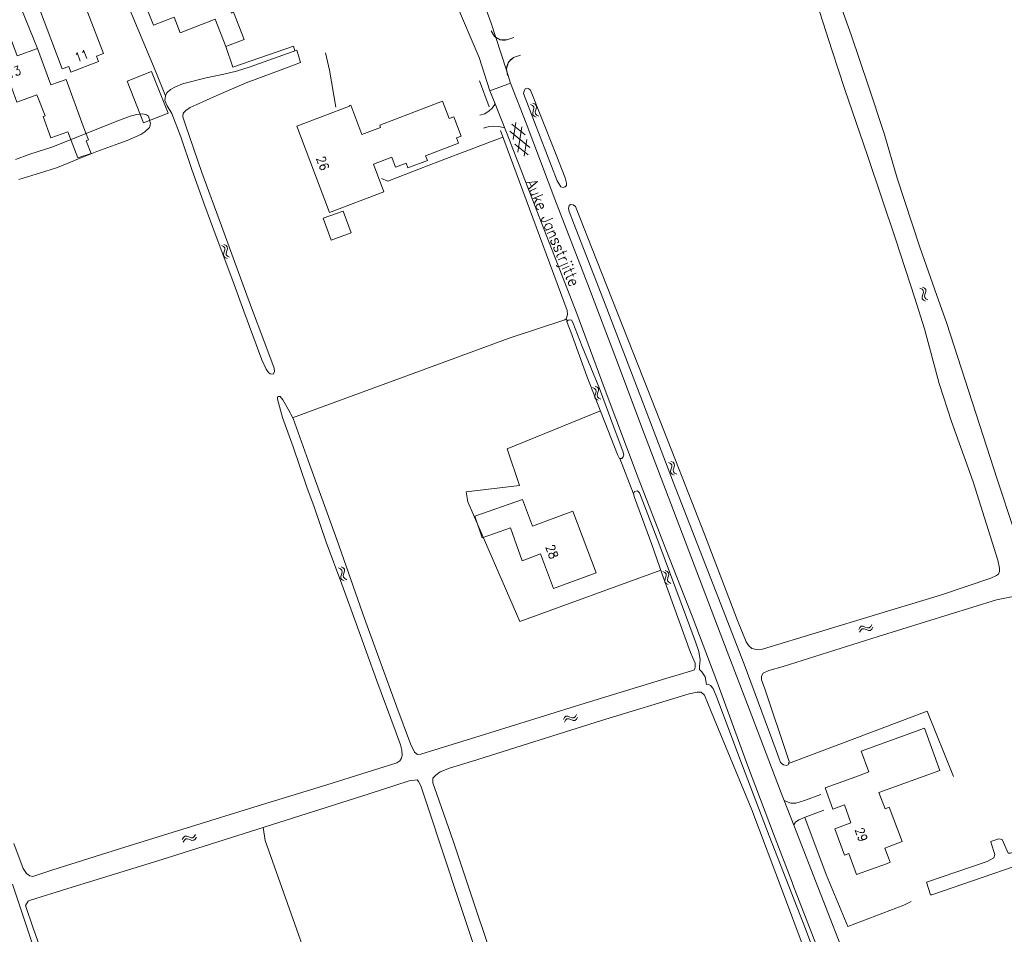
# Model space of a CAD drawing. Header units: metres. Extents: x 189705 to 199106, y 581686 to 588448.
# Tile 379 of 555: x 195763 to 195938, y 587308 to 587471. Entities that reach past the tile are written whole.
import ezdxf

# ---------------------------------------------------------------- set-up
doc = ezdxf.new("R2010")
doc.units = ezdxf.units.M
doc.layers.add('B-WA-OG-GBKN-G', color=7, linetype='Continuous', lineweight=18)
doc.styles.add('Style-STANDARD', font='STANDARD.shx')

msp = doc.modelspace()

# ---------------------------------------------------------------- linework, layer by layer
at = {"layer": 'B-WA-OG-GBKN-G'}
for p, q in [((195854.148, 587456.101), (195853.779, 587456.277)), ((195854.378, 587455.855), (195854.148, 587456.101)), ((195854.602, 587456.303), (195854.233, 587456.479)), ((195854.292, 587455.135), (195854.405, 587455.527)), ((195854.405, 587455.527), (195854.378, 587455.855)), ((195854.833, 587456.058), (195854.602, 587456.303)), ((195854.745, 587455.338), (195854.861, 587455.73)), ((195854.861, 587455.73), (195854.833, 587456.058)), ((195854.178, 587454.744), (195854.292, 587455.135)), ((195854.209, 587454.407), (195854.178, 587454.744)), ((195854.435, 587454.17), (195854.209, 587454.407)), ((195854.803, 587453.996), (195854.435, 587454.17)), ((195854.635, 587454.938), (195854.745, 587455.338)), ((195854.665, 587454.614), (195854.635, 587454.938)), ((195854.89, 587454.374), (195854.665, 587454.614)), ((195855.257, 587454.198), (195854.89, 587454.374)), ((195852.822, 587450.848), (195850.459, 587452.778)), ((195851.163, 587453.045), (195850.673, 587450.031)), ((195852.269, 587452.306), (195851.532, 587447.769)), ((195853.681, 587448.583), (195850.119, 587451.49)), ((195853.344, 587447.294), (195850.98, 587449.223)), ((195853.129, 587450.038), (195852.64, 587447.027)), ((195799.046, 587430.937), (195798.679, 587431.117)), ((195799.502, 587431.134), (195799.135, 587431.314)), ((195799.731, 587430.886), (195799.502, 587431.134)), ((195799.273, 587430.689), (195799.046, 587430.937)), ((195799.062, 587429.58), (195799.179, 587429.969)), ((195799.089, 587429.242), (195799.062, 587429.58)), ((195799.312, 587429.003), (195799.089, 587429.242)), ((195799.179, 587429.969), (195799.297, 587430.36)), ((195799.297, 587430.36), (195799.273, 587430.689)), ((195799.52, 587429.769), (195799.635, 587430.168)), ((195799.547, 587429.444), (195799.52, 587429.769)), ((195799.769, 587429.203), (195799.547, 587429.444)), ((195799.635, 587430.168), (195799.754, 587430.558)), ((195799.754, 587430.558), (195799.731, 587430.886)), ((195800.135, 587429.023), (195799.769, 587429.203)), ((195799.679, 587428.826), (195799.312, 587429.003)), ((195923.596, 587423.338), (195923.231, 587423.523)), ((195923.593, 587421.981), (195923.716, 587422.368)), ((195923.819, 587423.087), (195923.596, 587423.338)), ((195924.055, 587423.529), (195923.69, 587423.713)), ((195923.716, 587422.368), (195923.839, 587422.758)), ((195923.839, 587422.758), (195923.819, 587423.087)), ((195924.054, 587422.164), (195924.174, 587422.561)), ((195924.076, 587421.839), (195924.054, 587422.164)), ((195924.28, 587423.278), (195924.055, 587423.529)), ((195924.174, 587422.561), (195924.299, 587422.949)), ((195924.299, 587422.949), (195924.28, 587423.278)), ((195923.615, 587421.643), (195923.593, 587421.981)), ((195923.835, 587421.4), (195923.615, 587421.643)), ((195924.199, 587421.218), (195923.835, 587421.4)), ((195924.295, 587421.594), (195924.076, 587421.839)), ((195924.658, 587421.409), (195924.295, 587421.594)), ((195865.213, 587405.65), (195864.843, 587405.825)), ((195865.443, 587405.405), (195865.213, 587405.65)), ((195865.247, 587404.293), (195865.359, 587404.684)), ((195865.666, 587405.854), (195865.296, 587406.028)), ((195865.359, 587404.684), (195865.471, 587405.077)), ((195865.471, 587405.077), (195865.443, 587405.405)), ((195865.898, 587405.609), (195865.666, 587405.854)), ((195865.703, 587404.489), (195865.812, 587404.889)), ((195865.812, 587404.889), (195865.926, 587405.281)), ((195865.926, 587405.281), (195865.898, 587405.609)), ((195865.279, 587403.956), (195865.247, 587404.293)), ((195865.505, 587403.72), (195865.279, 587403.956)), ((195865.874, 587403.547), (195865.505, 587403.72)), ((195865.734, 587404.164), (195865.703, 587404.489)), ((195865.959, 587403.926), (195865.734, 587404.164)), ((195866.327, 587403.751), (195865.959, 587403.926)), ((195878.742, 587392.263), (195878.373, 587392.439)), ((195879.196, 587392.465), (195878.827, 587392.641)), ((195879.427, 587392.22), (195879.196, 587392.465)), ((195878.972, 587392.017), (195878.742, 587392.263)), ((195878.772, 587390.906), (195878.886, 587391.297)), ((195878.803, 587390.569), (195878.772, 587390.906)), ((195879.029, 587390.332), (195878.803, 587390.569)), ((195878.886, 587391.297), (195878.999, 587391.689)), ((195878.999, 587391.689), (195878.972, 587392.017)), ((195879.229, 587391.1), (195879.339, 587391.5)), ((195879.259, 587390.776), (195879.229, 587391.1)), ((195879.484, 587390.536), (195879.259, 587390.776)), ((195879.339, 587391.5), (195879.455, 587391.892)), ((195879.455, 587391.892), (195879.427, 587392.22)), ((195879.397, 587390.158), (195879.029, 587390.332)), ((195879.851, 587390.36), (195879.484, 587390.536)), ((195819.939, 587373.457), (195819.571, 587373.636)), ((195820.165, 587373.208), (195819.939, 587373.457)), ((195820.395, 587373.654), (195820.027, 587373.833)), ((195820.189, 587372.88), (195820.165, 587373.208)), ((195820.623, 587373.406), (195820.395, 587373.654)), ((195820.527, 587372.687), (195820.647, 587373.077)), ((195820.647, 587373.077), (195820.623, 587373.406)), ((195878.184, 587373.006), (195877.819, 587373.188)), ((195878.411, 587372.756), (195878.184, 587373.006)), ((195819.954, 587372.099), (195820.072, 587372.489)), ((195819.981, 587371.762), (195819.954, 587372.099)), ((195820.204, 587371.522), (195819.981, 587371.762)), ((195820.072, 587372.489), (195820.189, 587372.88)), ((195820.571, 587371.345), (195820.204, 587371.522)), ((195820.413, 587372.289), (195820.527, 587372.687)), ((195820.439, 587371.964), (195820.413, 587372.289)), ((195820.661, 587371.722), (195820.439, 587371.964)), ((195821.027, 587371.542), (195820.661, 587371.722)), ((195877.727, 587372.812), (195877.361, 587372.995)), ((195877.951, 587372.562), (195877.727, 587372.812)), ((195877.731, 587371.455), (195877.852, 587371.843)), ((195877.755, 587371.117), (195877.731, 587371.455)), ((195877.852, 587371.843), (195877.972, 587372.233)), ((195877.972, 587372.233), (195877.951, 587372.562)), ((195878.191, 587371.64), (195878.309, 587372.038)), ((195878.215, 587371.315), (195878.191, 587371.64)), ((195878.435, 587371.072), (195878.215, 587371.315)), ((195878.309, 587372.038), (195878.432, 587372.427)), ((195878.432, 587372.427), (195878.411, 587372.756)), ((195877.976, 587370.876), (195877.755, 587371.117)), ((195878.342, 587370.695), (195877.976, 587370.876)), ((195878.799, 587370.888), (195878.435, 587371.072)), ((195912.305, 587362.665), (195912.504, 587363.021)), ((195912.474, 587362.198), (195912.676, 587362.552)), ((195912.504, 587363.021), (195912.756, 587363.229)), ((195912.676, 587362.552), (195912.93, 587362.759)), ((195912.756, 587363.229), (195913.095, 587363.236)), ((195912.93, 587362.759), (195913.256, 587362.766)), ((195913.095, 587363.236), (195913.476, 587363.095)), ((195913.256, 587362.766), (195913.647, 587362.628)), ((195913.476, 587363.095), (195913.86, 587362.954)), ((195913.647, 587362.628), (195914.03, 587362.485)), ((195913.86, 587362.954), (195914.189, 587362.958)), ((195914.03, 587362.485), (195914.359, 587362.489)), ((195914.189, 587362.958), (195914.451, 587363.169)), ((195914.359, 587362.489), (195914.62, 587362.702)), ((195914.451, 587363.169), (195914.652, 587363.525)), ((195914.62, 587362.702), (195914.821, 587363.058)), ((195859.657, 587346.614), (195859.854, 587346.971)), ((195859.854, 587346.971), (195860.105, 587347.181)), ((195860.028, 587346.504), (195860.282, 587346.712)), ((195860.105, 587347.181), (195860.443, 587347.19)), ((195860.282, 587346.712), (195860.608, 587346.721)), ((195860.443, 587347.19), (195860.826, 587347.051)), ((195860.608, 587346.721), (195861, 587346.586)), ((195860.826, 587347.051), (195861.21, 587346.913)), ((195861.21, 587346.913), (195861.539, 587346.919)), ((195861.539, 587346.919), (195861.8, 587347.132)), ((195861.8, 587347.132), (195861.998, 587347.489)), ((195861.972, 587346.666), (195862.171, 587347.023)), ((195859.829, 587346.148), (195860.028, 587346.504)), ((195861, 587346.586), (195861.383, 587346.445)), ((195861.383, 587346.445), (195861.712, 587346.451)), ((195861.712, 587346.451), (195861.972, 587346.666)), ((195791.904, 587325.587), (195792.155, 587325.797)), ((195792.155, 587325.797), (195792.493, 587325.806)), ((195792.493, 587325.806), (195792.876, 587325.668)), ((195792.876, 587325.668), (195793.26, 587325.53)), ((195793.589, 587325.537), (195793.85, 587325.75)), ((195793.85, 587325.75), (195794.048, 587326.107)), ((195794.022, 587325.284), (195794.221, 587325.642)), ((195791.707, 587325.23), (195791.904, 587325.587)), ((195791.88, 587324.764), (195792.079, 587325.12)), ((195792.079, 587325.12), (195792.332, 587325.329)), ((195792.332, 587325.329), (195792.658, 587325.338)), ((195792.658, 587325.338), (195793.05, 587325.203)), ((195793.05, 587325.203), (195793.434, 587325.063)), ((195793.26, 587325.53), (195793.589, 587325.537)), ((195793.434, 587325.063), (195793.763, 587325.069)), ((195793.763, 587325.069), (195794.022, 587325.284))]:
    msp.add_line(p, q, dxfattribs=at)
at = {"layer": 'B-WA-OG-GBKN-G', "flags": 128}
for points in [[(195836.088, 587500), (195846.754, 587470.767), (195847.584, 587468.221)], [(195776.584, 587486.974), (195786.968, 587462.117), (195788.686, 587457.8)], [(195782.72, 587480.178), (195786.569, 587470.392), (195790.238, 587471.835), (195791.329, 587469.061), (195797.549, 587471.507), (195799.48, 587466.596), (195802.744, 587467.879), (195800.847, 587472.705), (195800.479, 587472.56), (195798.799, 587476.824), (195795.948, 587475.701), (195795.211, 587477.572), (195791.816, 587476.235), (195789.251, 587482.75), (195782.72, 587480.178)], [(195765.898, 587466.253), (195760.047, 587480.641)], [(195903.697, 587477.895), (195907.602, 587465.845), (195909.846, 587458.921), (195913.859, 587447.198), (195918.945, 587432.155), (195922.288, 587421.707), (195924.022, 587416.242), (195926.639, 587406.508), (195928.847, 587399.736), (195932.717, 587389.005), (195937.095, 587375.005), (195937.391, 587373.601), (195937.391, 587372.974), (195937.206, 587372.531), (195936.874, 587372.272), (195935.878, 587371.829), (195926.864, 587368.778), (195915.477, 587365.349), (195895.166, 587359.162), (195894.106, 587359.09), (195893.257, 587359.275)], [(195766.067, 587473.773), (195770.315, 587462.614), (195771.465, 587463.052), (195771.85, 587462.041), (195776.767, 587463.913), (195776.405, 587464.863), (195777.666, 587465.343), (195773.395, 587476.563), (195766.067, 587473.773)], [(195940.019, 587380.288), (195937, 587389.466), (195932.617, 587403.102), (195927.939, 587417.404), (195926.248, 587422.213), (195923.185, 587430.816), (195919.169, 587443.16), (195916.849, 587451.12), (195914.049, 587459.52), (195910.955, 587468.664), (195909.042, 587473.998), (195909.227, 587474.773), (195909.817, 587475.179), (195911.109, 587475.659)], [(195846.541, 587458.724), (195844.607, 587464.625), (195840.434, 587474.537)], [(195774.039, 587452.414), (195770.991, 587460.743), (195768.276, 587459.75), (195765.898, 587466.253), (195762.244, 587464.917), (195759.878, 587471.387), (195753.218, 587468.952), (195757.024, 587458.547), (195761.016, 587460.007), (195762.232, 587456.683), (195765.784, 587457.982)], [(195846.759, 587469.415), (195847.364, 587468.412), (195848.379, 587467.826), (195849.55, 587467.802)], [(195847.584, 587468.221), (195849.491, 587462.376)], [(195849.55, 587467.802), (195850.827, 587468.243)], [(195799.48, 587466.596), (195800.719, 587462.938), (195811.505, 587466.673), (195811.785, 587465.831)], [(195812.155, 587465.962), (195803.797, 587463.007), (195801.388, 587462.235), (195799.132, 587461.671), (195795.936, 587461.036), (195791.742, 587459.981), (195790.356, 587459.37), (195789.58, 587458.947), (195788.946, 587458.359), (195788.687, 587457.818), (195788.617, 587456.995), (195788.993, 587456.054), (195789.839, 587454.667), (195791.46, 587450.492), (195793.431, 587444.65), (195795.73, 587438.173), (195797.748, 587432.751), (195800.704, 587424.797), (195802.698, 587419.421)], [(195812.155, 587465.962), (195812.759, 587463.745)], [(195819.079, 587455.803), (195817.962, 587462.388), (195817.235, 587465.455)], [(195850.767, 587464.62), (195849.879, 587463.792), (195849.496, 587462.639), (195849.712, 587461.444)], [(195850.767, 587464.62), (195852.002, 587465.045)], [(195808.071, 587409.263), (195806.426, 587413.684), (195803.871, 587420.515), (195800.752, 587428.939), (195798.689, 587434.641), (195795.171, 587444.121), (195792.334, 587452.453), (195791.819, 587454.093), (195791.842, 587454.728), (195792.312, 587455.198), (195793.088, 587455.739), (195794.164, 587456.227), (195797.877, 587457.897), (195803.105, 587460.147), (195810.285, 587462.8), (195812.759, 587463.745)], [(195784.81, 587452.989), (195781.878, 587460.432), (195786.233, 587462.147), (195789.165, 587454.704), (195784.81, 587452.989)], [(195849.491, 587462.376), (195850.252, 587460.044)], [(195844.671, 587460.499), (195846.438, 587455.84)], [(195850.252, 587460.044), (195846.541, 587458.724)], [(195900.756, 587327.749), (195898.384, 587333.809), (195893.249, 587347.269), (195888.058, 587360.782), (195882.951, 587374.209), (195878.326, 587386.36), (195873.614, 587398.683), (195869.299, 587410.238), (195864.019, 587424.18), (195858.142, 587439.37), (195853.004, 587452.911), (195850.252, 587460.044)], [(195852.538, 587458.205), (195852.634, 587458.635), (195852.833, 587459.066), (195853.232, 587459.199), (195853.464, 587459.066), (195853.811, 587458.801)], [(195767.236, 587454.275), (195765.784, 587457.982)], [(195846.541, 587458.724), (195847.479, 587456.389), (195849.611, 587450.984), (195855.342, 587436.252), (195862.039, 587418.991), (195866.948, 587405.818), (195872.964, 587389.721), (195877.902, 587376.973), (195882.585, 587365.022), (195887.04, 587353.44), (195892.461, 587338.476), (195897.088, 587326.208), (195900.485, 587317.429)], [(195852.538, 587458.205), (195854.505, 587453.127), (195858.555, 587442.667), (195858.998, 587441.891), (195859.219, 587441.559), (195859.588, 587441.448), (195859.957, 587441.596), (195860.215, 587441.817), (195860.215, 587442.26), (195859.994, 587443.184), (195857.927, 587448.39), (195853.811, 587458.801)], [(195812.118, 587452.396), (195821.53, 587455.977), (195821.491, 587456.08), (195821.743, 587456.175), (195823.745, 587450.913), (195827.063, 587452.175), (195826.903, 587452.596), (195838.119, 587456.863), (195839.296, 587453.769), (195840.128, 587454.085), (195841.447, 587450.618), (195840.615, 587450.301), (195840.967, 587449.376), (195835.088, 587447.14), (195835.404, 587446.308), (195831.927, 587444.985), (195831.611, 587445.817), (195829.732, 587445.102), (195829.067, 587446.85), (195825.787, 587445.602), (195827.657, 587440.686), (195817.974, 587437.003), (195812.118, 587452.396)], [(195844.735, 587454.338), (195845.627, 587454.622), (195846.397, 587455.109), (195846.965, 587455.637), (195847.411, 587456.246), (195847.441, 587456.485)], [(195762.587, 587442.923), (195767.193, 587444.311), (195769.482, 587445.011), (195773.501, 587446.704), (195776.475, 587447.875), (195780.376, 587449.286), (195781.892, 587449.868), (195784.313, 587450.927), (195785.041, 587451.373), (195785.84, 587452.173), (195786.052, 587452.808), (195785.77, 587453.772), (195785.652, 587454.172), (195785.324, 587454.448), (195784.666, 587454.589), (195783.585, 587454.495), (195782.386, 587454.213), (195780.013, 587453.319), (195773.654, 587450.738), (195768.471, 587448.65), (195764.499, 587447.427), (195761.974, 587446.444)], [(195767.236, 587454.275), (195766.891, 587454.149), (195768.295, 587450.312), (195771.313, 587451.416)], [(195774.039, 587452.414), (195774.969, 587449.959), (195774.588, 587449.814), (195775.476, 587447.528), (195773.101, 587446.73), (195771.313, 587451.416)], [(195845.424, 587452.065), (195846.397, 587452.349), (195847.168, 587452.431), (195848.06, 587452.349), (195848.668, 587452.228), (195849.172, 587452.097)], [(195848.441, 587451.623), (195854.804, 587434.467), (195860.305, 587419.531), (195860.36, 587418.837), (195860.259, 587418.391), (195860.137, 587418.046), (195859.914, 587417.863), (195849.998, 587414.604), (195832.878, 587408.324), (195816.819, 587402.411), (195811.379, 587400.417)], [(195848.872, 587450.46), (195837.592, 587446.18), (195828.325, 587442.614), (195827.215, 587443.083)], [(195893.257, 587359.275), (195892.74, 587359.755), (195892.261, 587360.456), (195890.711, 587364.26), (195884.785, 587379.629), (195879.627, 587392.855), (195873.956, 587407.339), (195865.555, 587428.568), (195861.805, 587438.059), (195861.399, 587438.354), (195860.919, 587438.465), (195860.661, 587438.281), (195860.55, 587437.727), (195860.698, 587437.173), (195861.473, 587435.142), (195866.782, 587421.464), (195873.445, 587404.073), (195879.304, 587388.781), (195886.34, 587370.687), (195891.862, 587356.468), (195897.573, 587341.062), (195898.052, 587339.769), (195898.348, 587338.957), (195898.901, 587338.514), (195899.418, 587338.403), (195899.75, 587338.551), (195899.897, 587339.141), (195899.639, 587340.028), (195895.58, 587352.066), (195894.958, 587353.674), (195894.958, 587354.339), (195895.253, 587354.856), (195896.286, 587355.373), (195898.832, 587356.074), (195915.785, 587361.384), (195936.858, 587367.947)], [(195820.384, 587437.272), (195821.809, 587433.388), (195818.25, 587432.066), (195816.845, 587435.991), (195820.384, 587437.272)], [(195802.698, 587419.421), (195805.912, 587410.736), (195806.638, 587409.053), (195807.084, 587408.465), (195807.39, 587408.23), (195807.883, 587408.206), (195808.165, 587408.583), (195808.071, 587409.263)], [(195860.116, 587418.029), (195860.39, 587417.705)], [(195860.999, 587415.715), (195863.862, 587407.849), (195866.397, 587401.302), (195869.327, 587393.843), (195869.68, 587393.137), (195870.056, 587393.137), (195870.338, 587393.419), (195870.432, 587393.772), (195870.244, 587394.454), (195868.881, 587398.099), (195866.067, 587405.654), (195863.017, 587413.092), (195861.354, 587417.408), (195861.072, 587417.784), (195860.884, 587417.854), (195860.484, 587417.831), (195860.273, 587417.549), (195860.484, 587416.914), (195860.999, 587415.715)], [(195808.681, 587403.749), (195809.595, 587400.466), (195811.451, 587395.198), (195813.892, 587388.019), (195815.201, 587384.558), (195817.386, 587378.209), (195820.153, 587370.75), (195822.687, 587363.732), (195826.395, 587353.476), (195829.632, 587344.699), (195830.591, 587342.104), (195830.873, 587341.139), (195830.92, 587340.269), (195830.803, 587339.705), (195830.497, 587339.235), (195829.98, 587338.858), (195827.701, 587338.176), (195817.473, 587334.961), (195804.475, 587330.971), (195793.355, 587327.525), (195781.483, 587323.817), (195768.651, 587319.804), (195765.048, 587318.634), (195764.531, 587318.752), (195763.92, 587319.128), (195763.356, 587320.022), (195761.645, 587324.481)], [(195902.799, 587309.282), (195896.371, 587325.851), (195891.116, 587339.606), (195887.13, 587350.255), (195886.378, 587352.136), (195885.908, 587352.701), (195885.486, 587352.936), (195885.157, 587352.842), (195884.924, 587354.243), (195884.313, 587355.09), (195883.938, 587355.513), (195883.938, 587356.031), (195884.032, 587357.254), (195883.797, 587358.712), (195883.186, 587360.487), (195881.588, 587364.814), (195876.665, 587378.045), (195873.242, 587386.999), (195872.866, 587387.376), (195872.302, 587387.235), (195872.162, 587386.858), (195872.349, 587386.2), (195875.404, 587377.828), (195877.28, 587372.535), (195882.344, 587358.545), (195883.143, 587356.663), (195883.143, 587355.911), (195883.002, 587355.488), (195882.344, 587355.252), (195877.927, 587353.935), (195863.565, 587349.531), (195844.844, 587343.713), (195834.249, 587340.434), (195833.638, 587340.387), (195833.121, 587340.81), (195832.416, 587342.268), (195829.972, 587348.806), (195824.203, 587364.624), (195819.23, 587378.705), (195814.164, 587392.782), (195811.449, 587400.277), (195810.604, 587401.97), (195809.617, 587403.617), (195809.182, 587404.181), (195808.853, 587404.181), (195808.689, 587404.111), (195808.681, 587403.749)], [(195877.024, 587373.257), (195851.862, 587364.077), (195842.641, 587385.403), (195842.316, 587387.189), (195851.845, 587388.326), (195849.615, 587394.849), (195866.257, 587401.662)], [(195869.717, 587393.137), (195872.173, 587386.819)], [(195854.17, 587381.066), (195852.374, 587385.85), (195843.843, 587382.843), (195845.197, 587379.003), (195850.227, 587380.775), (195852.292, 587374.915), (195855.577, 587376.151)], [(195854.17, 587381.066), (195861.341, 587383.759), (195865.468, 587372.787), (195857.911, 587369.945), (195855.577, 587376.151)], [(195936.858, 587367.947), (195939.552, 587368.452), (195939.981, 587368.333), (195943.771, 587356.674), (195952.546, 587327.964), (195952.361, 587327.362), (195951.72, 587327.049), (195939.374, 587322.78), (195938.938, 587322.799), (195937.873, 587325.222), (195937.313, 587325.324), (195935.883, 587324.842), (195935.905, 587324.531), (195936.554, 587322.522), (195936.369, 587321.961), (195935.231, 587321.273), (195924.397, 587317.61), (195925.089, 587315.352), (195925.358, 587315.332), (195949.185, 587323.565)], [(195847.763, 587301.778), (195844.342, 587311.955), (195839.979, 587325.003), (195836.744, 587334.291), (195836.368, 587335.326), (195836.368, 587336.172), (195836.885, 587336.69), (195837.684, 587337.254), (195839.329, 587337.913), (195843.465, 587339.183), (195866.452, 587346.404), (195882.075, 587351.189), (195883.485, 587351.471), (195884.237, 587351.471), (195884.801, 587350.954), (195886.54, 587346.721), (195893.242, 587330.515), (195898.869, 587315.543), (195906.092, 587296.248)], [(195899.805, 587338.771), (195908.967, 587342.239), (195924.504, 587348.111), (195929.189, 587336.44)], [(195915.892, 587333.588), (195926.774, 587337.498), (195924.062, 587345.045), (195912.769, 587340.988), (195914.095, 587337.298)], [(195908.023, 587327.114), (195910.923, 587328.156), (195909.762, 587331.386), (195907.691, 587330.641), (195906.337, 587334.407), (195911.789, 587336.366)], [(195911.789, 587336.366), (195914.095, 587337.298)], [(195770.762, 587293.746), (195765.133, 587309.424), (195763.729, 587313.446), (195764.199, 587314.199), (195764.669, 587314.387), (195771.107, 587316.409), (195788.277, 587321.712), (195805.175, 587327.066), (195825.024, 587333.356), (195832.146, 587335.652), (195833.133, 587335.793), (195833.556, 587335.84), (195833.838, 587335.558), (195834.261, 587334.759), (195835.53, 587330.855), (195841.058, 587314.136), (195845.514, 587300.763)], [(195905.565, 587333.242), (195902.666, 587332.189), (195901.102, 587331.706), (195900.192, 587331.706), (195899.453, 587331.962), (195899.023, 587332.177)], [(195915.892, 587333.588), (195917.015, 587330.696), (195917.722, 587330.966), (195920.058, 587324.866), (195916.94, 587323.673), (195917.908, 587321.146), (195917.244, 587320.892)], [(195900.721, 587327.838), (195901.045, 587328.32), (195901.614, 587328.747), (195902.779, 587329.174), (195906.077, 587330.425)], [(195921.636, 587314.171), (195920.35, 587313.523), (195910.34, 587309.71), (195906.499, 587318.986), (195902.713, 587329.15)], [(195900.756, 587327.749), (195919.972, 587278.332), (195933.611, 587242.844)], [(195806.106, 587327.361), (195806.468, 587325.01), (195812.791, 587307.282), (195817.892, 587292.743), (195822.913, 587278.975), (195828.942, 587262.815), (195831.61, 587255.505), (195834.322, 587247.318)], [(195908.023, 587327.114), (195909.758, 587322.424)], [(195911.897, 587318.956), (195910.517, 587322.703), (195909.758, 587322.424)], [(195911.897, 587318.956), (195917.244, 587320.892)], [(195761.425, 587317.219), (195763.017, 587312.44), (195766.965, 587300.741), (195771.876, 587286.12), (195774.713, 587278.291), (195779.369, 587265.709), (195784.592, 587251.995), (195789.822, 587237.553), (195790.633, 587235.342), (195791.258, 587234.374), (195791.969, 587233.72), (195792.77, 587233.557)], [(195900.485, 587317.429), (195900.583, 587317.175)], [(195900.583, 587317.175), (195917.724, 587272.921)], [(195913.403, 587281.071), (195908.476, 587294.168), (195902.799, 587309.282)]]:
    msp.add_lwpolyline(points, dxfattribs=at)
at = {"layer": 'B-WA-OG-GBKN-G'}
for centre, radius, start, end in [((195849.01, 587470.092), 2.353, 232.68294, 283.25495), ((195851.949, 587462.463), 2.459, 118.72124, 182.03126)]:
    msp.add_arc(centre, radius, start, end, dxfattribs=at)

# ---------------------------------------------------------------- texts
at = {"layer": 'B-WA-OG-GBKN-G', "style": 'Style-STANDARD'}
for s, height, rotation, p in [('11', 1.6, 20.84426, (195772.88, 587463.77)), ('13', 1.6, 20.06635, (195760.793, 587460.868)), ('26', 1.6, 290.84426, (195815.559, 587446.668)), ('Auke Jansstrjitte', 2, 292.95036, (195852.899, 587442.386)), ('28', 1.6, 290.60969, (195856.433, 587377.422)), ('29', 1.6, 289.7579, (195911.602, 587326.979))]:
    msp.add_text(s, height=height, rotation=rotation, dxfattribs=at).set_placement(p)

doc.saveas('drawing.dxf')
